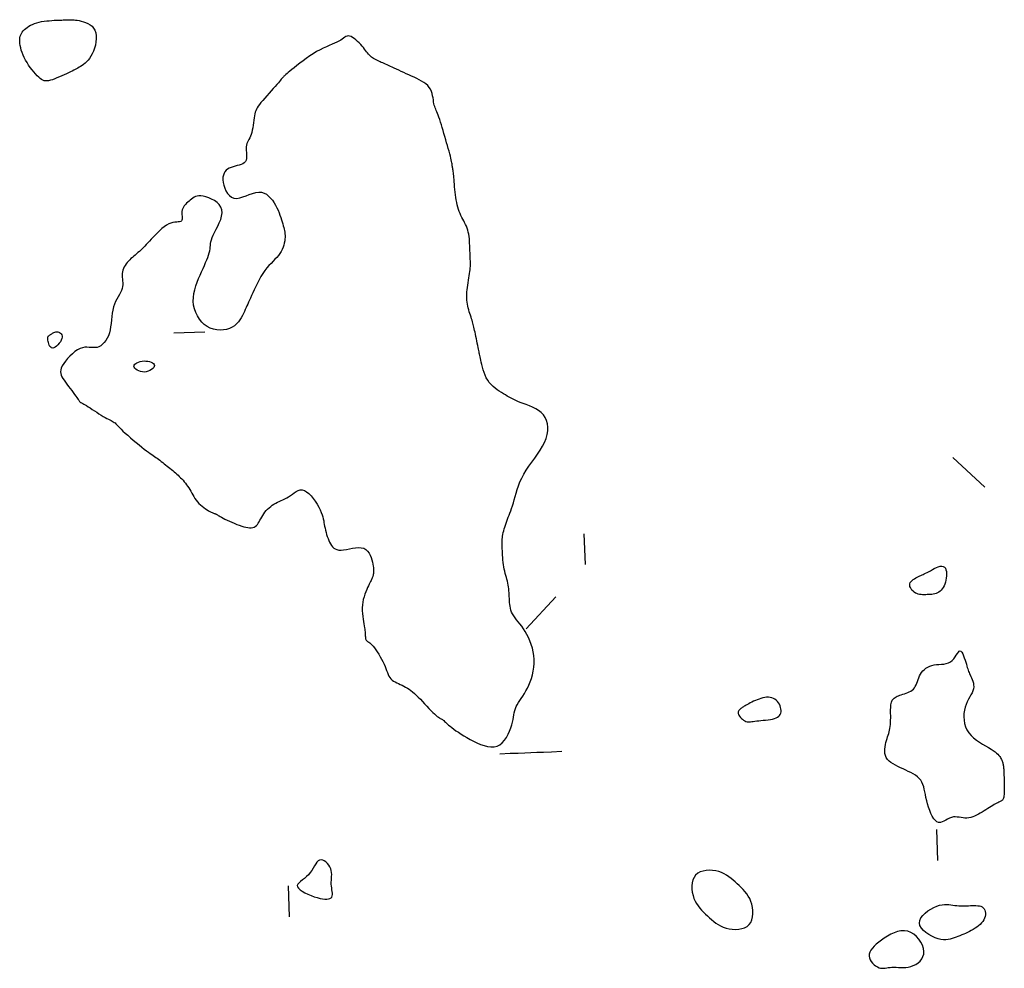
# Model space of a CAD drawing. Header units: millimetres. Extents: x 32690613 to 32693367, y 5343692 to 5344708.
# Tile 858 of 1009: x 32693162 to 32693194, y 5344309 to 5344339. Entities that reach past the tile are written whole.
import ezdxf

# ---------------------------------------------------------------- set-up
doc = ezdxf.new("R2010")
doc.units = ezdxf.units.MM
doc.header["$LTSCALE"] = 20
doc.layers.add('02-DGM_HL_492.00', color=82, linetype='Continuous')

msp = doc.modelspace()

# ---------------------------------------------------------------- linework, layer by layer
at = {"layer": '02-DGM_HL_492.00', "elevation": 492, "flags": 128}
for points in [[(32693163.06, 5344339.265), (32693163.119, 5344339.267), (32693163.171, 5344339.269), (32693163.217, 5344339.271), (32693163.258, 5344339.273), (32693163.295, 5344339.274), (32693163.329, 5344339.275), (32693163.362, 5344339.277), (32693163.393, 5344339.278), (32693163.425, 5344339.279), (32693163.457, 5344339.28), (32693163.491, 5344339.279), (32693163.529, 5344339.278), (32693163.57, 5344339.275), (32693163.616, 5344339.269), (32693163.669, 5344339.261), (32693163.728, 5344339.249), (32693163.794, 5344339.234), (32693163.866, 5344339.214), (32693163.94, 5344339.189), (32693164.013, 5344339.156), (32693164.082, 5344339.116), (32693164.146, 5344339.066), (32693164.199, 5344339.007), (32693164.241, 5344338.936), (32693164.267, 5344338.853), (32693164.281, 5344338.761), (32693164.282, 5344338.663), (32693164.272, 5344338.561), (32693164.253, 5344338.458), (32693164.226, 5344338.357), (32693164.192, 5344338.261), (32693164.154, 5344338.173), (32693164.111, 5344338.096), (32693164.066, 5344338.028), (32693164.019, 5344337.969), (32693163.971, 5344337.918), (32693163.922, 5344337.873), (32693163.872, 5344337.834), (32693163.824, 5344337.8), (32693163.777, 5344337.77), (32693163.732, 5344337.743), (32693163.689, 5344337.718), (32693163.645, 5344337.694), (32693163.6, 5344337.67), (32693163.553, 5344337.646), (32693163.502, 5344337.621), (32693163.446, 5344337.595), (32693163.385, 5344337.566), (32693163.317, 5344337.533), (32693163.245, 5344337.499), (32693163.169, 5344337.464), (32693163.091, 5344337.43), (32693163.014, 5344337.397), (32693162.939, 5344337.367), (32693162.868, 5344337.341), (32693162.802, 5344337.321), (32693162.744, 5344337.307), (32693162.692, 5344337.3), (32693162.644, 5344337.3), (32693162.6, 5344337.308), (32693162.557, 5344337.323), (32693162.514, 5344337.347), (32693162.47, 5344337.379), (32693162.423, 5344337.419), (32693162.373, 5344337.468), (32693162.319, 5344337.526), (32693162.263, 5344337.59), (32693162.207, 5344337.659), (32693162.151, 5344337.733), (32693162.097, 5344337.811), (32693162.046, 5344337.891), (32693161.999, 5344337.972), (32693161.956, 5344338.054), (32693161.919, 5344338.135), (32693161.888, 5344338.215), (32693161.861, 5344338.294), (32693161.84, 5344338.37), (32693161.824, 5344338.443), (32693161.813, 5344338.512), (32693161.808, 5344338.577), (32693161.808, 5344338.637), (32693161.814, 5344338.692), (32693161.825, 5344338.744), (32693161.842, 5344338.792), (32693161.863, 5344338.836), (32693161.89, 5344338.879), (32693161.923, 5344338.919), (32693161.96, 5344338.958), (32693162.003, 5344338.995), (32693162.051, 5344339.031), (32693162.104, 5344339.066), (32693162.161, 5344339.098), (32693162.224, 5344339.127), (32693162.291, 5344339.154), (32693162.362, 5344339.178), (32693162.437, 5344339.199), (32693162.516, 5344339.216), (32693162.598, 5344339.229), (32693162.681, 5344339.24), (32693162.764, 5344339.248), (32693162.844, 5344339.254), (32693162.922, 5344339.259), (32693162.994, 5344339.262)], [(32693163.624, 5344327.116), (32693163.655, 5344327.072), (32693163.681, 5344327.034), (32693163.7, 5344327.003), (32693163.716, 5344326.978), (32693163.729, 5344326.957), (32693163.739, 5344326.941), (32693163.749, 5344326.928), (32693163.759, 5344326.918), (32693163.771, 5344326.91), (32693163.785, 5344326.902), (32693163.802, 5344326.894), (32693163.824, 5344326.884), (32693163.85, 5344326.871), (32693163.883, 5344326.854), (32693163.922, 5344326.833), (32693163.969, 5344326.805), (32693164.025, 5344326.77), (32693164.087, 5344326.73), (32693164.154, 5344326.685), (32693164.225, 5344326.638), (32693164.297, 5344326.59), (32693164.369, 5344326.543), (32693164.439, 5344326.499), (32693164.506, 5344326.458), (32693164.567, 5344326.423), (32693164.623, 5344326.393), (32693164.674, 5344326.366), (32693164.721, 5344326.343), (32693164.763, 5344326.322), (32693164.8, 5344326.303), (32693164.834, 5344326.284), (32693164.863, 5344326.264), (32693164.89, 5344326.244), (32693164.915, 5344326.221), (32693164.94, 5344326.195), (32693164.968, 5344326.165), (32693165.001, 5344326.13), (32693165.04, 5344326.088), (32693165.088, 5344326.04), (32693165.147, 5344325.983), (32693165.218, 5344325.918), (32693165.299, 5344325.846), (32693165.387, 5344325.769), (32693165.479, 5344325.69), (32693165.573, 5344325.612), (32693165.665, 5344325.536), (32693165.753, 5344325.464), (32693165.834, 5344325.4), (32693165.906, 5344325.345), (32693165.969, 5344325.298), (32693166.026, 5344325.258), (32693166.076, 5344325.223), (32693166.122, 5344325.191), (32693166.166, 5344325.162), (32693166.208, 5344325.133), (32693166.25, 5344325.103), (32693166.294, 5344325.072), (32693166.339, 5344325.038), (32693166.385, 5344325.003), (32693166.431, 5344324.967), (32693166.478, 5344324.929), (32693166.526, 5344324.892), (32693166.572, 5344324.854), (32693166.619, 5344324.816), (32693166.665, 5344324.779), (32693166.71, 5344324.743), (32693166.754, 5344324.706), (32693166.798, 5344324.67), (32693166.841, 5344324.633), (32693166.883, 5344324.595), (32693166.925, 5344324.557), (32693166.967, 5344324.517), (32693167.008, 5344324.476), (32693167.048, 5344324.434), (32693167.087, 5344324.391), (32693167.126, 5344324.345), (32693167.164, 5344324.298), (32693167.201, 5344324.25), (32693167.236, 5344324.199), (32693167.27, 5344324.147), (32693167.303, 5344324.092), (32693167.335, 5344324.037), (32693167.367, 5344323.98), (32693167.4, 5344323.923), (32693167.434, 5344323.865), (32693167.471, 5344323.809), (32693167.511, 5344323.753), (32693167.555, 5344323.699), (32693167.602, 5344323.647), (32693167.654, 5344323.598), (32693167.707, 5344323.552), (32693167.761, 5344323.509), (32693167.814, 5344323.47), (32693167.864, 5344323.436), (32693167.912, 5344323.406), (32693167.955, 5344323.381), (32693167.992, 5344323.362), (32693168.024, 5344323.348), (32693168.051, 5344323.337), (32693168.074, 5344323.329), (32693168.095, 5344323.322), (32693168.113, 5344323.317), (32693168.129, 5344323.312), (32693168.145, 5344323.305), (32693168.162, 5344323.297), (32693168.179, 5344323.287), (32693168.199, 5344323.274), (32693168.223, 5344323.259), (32693168.252, 5344323.241), (32693168.287, 5344323.22), (32693168.329, 5344323.196), (32693168.38, 5344323.169), (32693168.441, 5344323.138), (32693168.509, 5344323.105), (32693168.584, 5344323.07), (32693168.663, 5344323.035), (32693168.744, 5344323.001), (32693168.826, 5344322.968), (32693168.906, 5344322.938), (32693168.983, 5344322.912), (32693169.055, 5344322.891), (32693169.122, 5344322.874), (32693169.184, 5344322.864), (32693169.241, 5344322.859), (32693169.293, 5344322.86), (32693169.341, 5344322.867), (32693169.384, 5344322.881), (32693169.423, 5344322.903), (32693169.457, 5344322.931), (32693169.489, 5344322.966), (32693169.518, 5344323.006), (32693169.545, 5344323.051), (32693169.572, 5344323.099), (32693169.6, 5344323.15), (32693169.63, 5344323.202), (32693169.662, 5344323.256), (32693169.697, 5344323.308), (32693169.736, 5344323.361), (32693169.778, 5344323.411), (32693169.822, 5344323.46), (32693169.87, 5344323.506), (32693169.92, 5344323.549), (32693169.972, 5344323.589), (32693170.026, 5344323.625), (32693170.082, 5344323.656), (32693170.139, 5344323.684), (32693170.198, 5344323.71), (32693170.257, 5344323.736), (32693170.318, 5344323.762), (32693170.378, 5344323.791), (32693170.439, 5344323.823), (32693170.501, 5344323.86), (32693170.561, 5344323.903), (32693170.622, 5344323.948), (32693170.684, 5344323.991), (32693170.746, 5344324.03), (32693170.809, 5344324.061), (32693170.874, 5344324.079), (32693170.941, 5344324.081), (32693171.01, 5344324.064), (32693171.081, 5344324.024), (32693171.152, 5344323.965), (32693171.224, 5344323.891), (32693171.293, 5344323.806), (32693171.358, 5344323.713), (32693171.419, 5344323.618), (32693171.472, 5344323.523), (32693171.518, 5344323.433), (32693171.554, 5344323.351), (32693171.582, 5344323.277), (32693171.604, 5344323.209), (32693171.62, 5344323.145), (32693171.633, 5344323.084), (32693171.643, 5344323.025), (32693171.653, 5344322.966), (32693171.664, 5344322.905), (32693171.677, 5344322.841), (32693171.692, 5344322.776), (32693171.71, 5344322.709), (32693171.729, 5344322.642), (32693171.751, 5344322.575), (32693171.774, 5344322.51), (32693171.799, 5344322.448), (32693171.826, 5344322.389), (32693171.854, 5344322.334), (32693171.885, 5344322.284), (32693171.919, 5344322.239), (32693171.959, 5344322.202), (32693172.005, 5344322.172), (32693172.059, 5344322.151), (32693172.122, 5344322.138), (32693172.194, 5344322.136), (32693172.277, 5344322.144), (32693172.369, 5344322.159), (32693172.466, 5344322.178), (32693172.565, 5344322.196), (32693172.664, 5344322.21), (32693172.76, 5344322.217), (32693172.849, 5344322.212), (32693172.929, 5344322.193), (32693172.997, 5344322.156), (32693173.054, 5344322.103), (32693173.101, 5344322.04), (32693173.138, 5344321.968), (32693173.168, 5344321.892), (32693173.192, 5344321.816), (32693173.21, 5344321.743), (32693173.223, 5344321.676), (32693173.233, 5344321.619), (32693173.239, 5344321.571), (32693173.244, 5344321.531), (32693173.246, 5344321.497), (32693173.246, 5344321.469), (32693173.246, 5344321.445), (32693173.244, 5344321.425), (32693173.242, 5344321.406), (32693173.24, 5344321.388), (32693173.238, 5344321.37), (32693173.236, 5344321.353), (32693173.233, 5344321.335), (32693173.229, 5344321.317), (32693173.225, 5344321.298), (32693173.219, 5344321.279), (32693173.211, 5344321.259), (32693173.202, 5344321.237), (32693173.192, 5344321.212), (32693173.179, 5344321.186), (32693173.164, 5344321.155), (32693173.147, 5344321.12), (32693173.127, 5344321.08), (32693173.105, 5344321.035), (32693173.08, 5344320.982), (32693173.052, 5344320.923), (32693173.023, 5344320.857), (32693172.993, 5344320.785), (32693172.964, 5344320.708), (32693172.937, 5344320.627), (32693172.914, 5344320.541), (32693172.896, 5344320.453), (32693172.883, 5344320.362), (32693172.878, 5344320.269), (32693172.879, 5344320.176), (32693172.884, 5344320.084), (32693172.894, 5344319.994), (32693172.905, 5344319.908), (32693172.918, 5344319.827), (32693172.931, 5344319.752), (32693172.943, 5344319.686), (32693172.953, 5344319.628), (32693172.96, 5344319.579), (32693172.966, 5344319.536), (32693172.97, 5344319.499), (32693172.973, 5344319.467), (32693172.975, 5344319.438), (32693172.976, 5344319.412), (32693172.977, 5344319.387), (32693172.978, 5344319.362), (32693172.98, 5344319.337), (32693172.982, 5344319.313), (32693172.985, 5344319.29), (32693172.99, 5344319.268), (32693172.997, 5344319.248), (32693173.006, 5344319.23), (32693173.017, 5344319.213), (32693173.032, 5344319.199), (32693173.05, 5344319.186), (32693173.071, 5344319.172), (32693173.095, 5344319.155), (32693173.123, 5344319.134), (32693173.155, 5344319.107), (32693173.19, 5344319.073), (32693173.229, 5344319.03), (32693173.272, 5344318.976), (32693173.318, 5344318.914), (32693173.365, 5344318.844), (32693173.413, 5344318.769), (32693173.46, 5344318.69), (32693173.505, 5344318.61), (32693173.546, 5344318.53), (32693173.583, 5344318.451), (32693173.615, 5344318.377), (32693173.642, 5344318.305), (32693173.667, 5344318.239), (32693173.691, 5344318.176), (32693173.715, 5344318.118), (32693173.741, 5344318.065), (32693173.77, 5344318.017), (32693173.804, 5344317.974), (32693173.845, 5344317.936), (32693173.891, 5344317.903), (32693173.941, 5344317.873), (32693173.995, 5344317.846), (32693174.051, 5344317.82), (32693174.109, 5344317.794), (32693174.168, 5344317.768), (32693174.226, 5344317.74), (32693174.282, 5344317.709), (32693174.338, 5344317.676), (32693174.394, 5344317.639), (32693174.45, 5344317.598), (32693174.507, 5344317.552), (32693174.566, 5344317.501), (32693174.626, 5344317.445), (32693174.69, 5344317.383), (32693174.757, 5344317.315), (32693174.825, 5344317.242), (32693174.895, 5344317.168), (32693174.964, 5344317.094), (32693175.031, 5344317.021), (32693175.096, 5344316.953), (32693175.157, 5344316.892), (32693175.212, 5344316.839), (32693175.26, 5344316.796), (32693175.303, 5344316.762), (32693175.341, 5344316.736), (32693175.373, 5344316.715), (32693175.403, 5344316.698), (32693175.429, 5344316.684), (32693175.452, 5344316.671), (32693175.474, 5344316.657), (32693175.496, 5344316.641), (32693175.517, 5344316.623), (32693175.54, 5344316.601), (32693175.565, 5344316.576), (32693175.594, 5344316.548), (32693175.628, 5344316.517), (32693175.669, 5344316.481), (32693175.716, 5344316.442), (32693175.772, 5344316.398), (32693175.836, 5344316.35), (32693175.908, 5344316.299), (32693175.987, 5344316.246), (32693176.072, 5344316.19), (32693176.165, 5344316.133), (32693176.263, 5344316.075), (32693176.367, 5344316.017), (32693176.476, 5344315.959), (32693176.588, 5344315.904), (32693176.702, 5344315.855), (32693176.816, 5344315.815), (32693176.928, 5344315.787), (32693177.037, 5344315.773), (32693177.14, 5344315.777), (32693177.237, 5344315.8), (32693177.325, 5344315.846), (32693177.405, 5344315.911), (32693177.476, 5344315.992), (32693177.539, 5344316.083), (32693177.593, 5344316.182), (32693177.64, 5344316.285), (32693177.679, 5344316.388), (32693177.711, 5344316.486), (32693177.735, 5344316.577), (32693177.753, 5344316.661), (32693177.768, 5344316.739), (32693177.781, 5344316.812), (32693177.795, 5344316.881), (32693177.81, 5344316.947), (32693177.829, 5344317.012), (32693177.854, 5344317.076), (32693177.887, 5344317.139), (32693177.926, 5344317.205), (32693177.97, 5344317.272), (32693178.018, 5344317.343), (32693178.068, 5344317.417), (32693178.119, 5344317.496), (32693178.171, 5344317.582), (32693178.22, 5344317.674), (32693178.267, 5344317.773), (32693178.31, 5344317.879), (32693178.348, 5344317.991), (32693178.38, 5344318.107), (32693178.406, 5344318.227), (32693178.424, 5344318.35), (32693178.434, 5344318.474), (32693178.434, 5344318.599), (32693178.424, 5344318.724), (32693178.405, 5344318.847), (32693178.377, 5344318.968), (32693178.342, 5344319.086), (32693178.301, 5344319.199), (32693178.254, 5344319.308), (32693178.203, 5344319.41), (32693178.149, 5344319.506), (32693178.092, 5344319.593), (32693178.034, 5344319.674), (32693177.977, 5344319.749), (32693177.921, 5344319.82), (32693177.868, 5344319.886), (32693177.818, 5344319.95), (32693177.775, 5344320.012), (32693177.737, 5344320.073), (32693177.707, 5344320.135), (32693177.684, 5344320.196), (32693177.667, 5344320.258), (32693177.655, 5344320.32), (32693177.646, 5344320.382), (32693177.641, 5344320.445), (32693177.637, 5344320.507), (32693177.634, 5344320.57), (32693177.632, 5344320.632), (32693177.629, 5344320.694), (32693177.626, 5344320.757), (32693177.621, 5344320.819), (32693177.615, 5344320.882), (32693177.608, 5344320.944), (32693177.599, 5344321.006), (32693177.587, 5344321.068), (32693177.573, 5344321.13), (32693177.557, 5344321.192), (32693177.54, 5344321.255), (32693177.522, 5344321.319), (32693177.504, 5344321.384), (32693177.486, 5344321.451), (32693177.47, 5344321.52), (32693177.456, 5344321.591), (32693177.443, 5344321.665), (32693177.434, 5344321.74), (32693177.426, 5344321.816), (32693177.419, 5344321.892), (32693177.415, 5344321.967), (32693177.411, 5344322.039), (32693177.408, 5344322.108), (32693177.405, 5344322.173), (32693177.403, 5344322.233), (32693177.401, 5344322.289), (32693177.4, 5344322.341), (32693177.4, 5344322.392), (32693177.401, 5344322.441), (32693177.404, 5344322.49), (32693177.409, 5344322.539), (32693177.416, 5344322.59), (32693177.426, 5344322.644), (32693177.438, 5344322.7), (32693177.452, 5344322.758), (32693177.468, 5344322.818), (32693177.486, 5344322.88), (32693177.506, 5344322.942), (32693177.528, 5344323.005), (32693177.551, 5344323.068), (32693177.575, 5344323.132), (32693177.6, 5344323.197), (32693177.626, 5344323.263), (32693177.653, 5344323.333), (32693177.681, 5344323.406), (32693177.708, 5344323.485), (32693177.736, 5344323.569), (32693177.764, 5344323.66), (32693177.792, 5344323.759), (32693177.82, 5344323.865), (32693177.852, 5344323.976), (32693177.888, 5344324.093), (32693177.929, 5344324.213), (32693177.978, 5344324.337), (32693178.035, 5344324.463), (32693178.103, 5344324.591), (32693178.181, 5344324.719), (32693178.268, 5344324.848), (32693178.36, 5344324.976), (32693178.453, 5344325.105), (32693178.544, 5344325.234), (32693178.63, 5344325.362), (32693178.707, 5344325.49), (32693178.772, 5344325.618), (32693178.821, 5344325.745), (32693178.856, 5344325.87), (32693178.874, 5344325.991), (32693178.877, 5344326.108), (32693178.865, 5344326.22), (32693178.838, 5344326.324), (32693178.795, 5344326.42), (32693178.737, 5344326.506), (32693178.664, 5344326.582), (32693178.579, 5344326.647), (32693178.485, 5344326.705), (32693178.385, 5344326.755), (32693178.282, 5344326.799), (32693178.18, 5344326.839), (32693178.08, 5344326.876), (32693177.987, 5344326.91), (32693177.903, 5344326.944), (32693177.826, 5344326.978), (32693177.756, 5344327.011), (32693177.69, 5344327.045), (32693177.627, 5344327.079), (32693177.566, 5344327.114), (32693177.505, 5344327.151), (32693177.443, 5344327.189), (32693177.377, 5344327.23), (32693177.31, 5344327.273), (32693177.242, 5344327.319), (32693177.174, 5344327.369), (32693177.108, 5344327.424), (32693177.046, 5344327.484), (32693176.987, 5344327.551), (32693176.935, 5344327.624), (32693176.889, 5344327.704), (32693176.849, 5344327.789), (32693176.815, 5344327.877), (32693176.786, 5344327.965), (32693176.761, 5344328.052), (32693176.741, 5344328.134), (32693176.724, 5344328.21), (32693176.71, 5344328.277), (32693176.698, 5344328.334), (32693176.688, 5344328.383), (32693176.679, 5344328.425), (32693176.671, 5344328.464), (32693176.663, 5344328.501), (32693176.655, 5344328.54), (32693176.647, 5344328.583), (32693176.636, 5344328.632), (32693176.624, 5344328.689), (32693176.611, 5344328.754), (32693176.597, 5344328.823), (32693176.582, 5344328.895), (32693176.567, 5344328.968), (32693176.552, 5344329.041), (32693176.537, 5344329.111), (32693176.524, 5344329.176), (32693176.512, 5344329.235), (32693176.5, 5344329.288), (32693176.49, 5344329.337), (32693176.479, 5344329.384), (32693176.468, 5344329.429), (32693176.456, 5344329.473), (32693176.444, 5344329.518), (32693176.429, 5344329.565), (32693176.413, 5344329.615), (32693176.395, 5344329.668), (32693176.377, 5344329.724), (32693176.358, 5344329.781), (32693176.34, 5344329.84), (32693176.322, 5344329.901), (32693176.306, 5344329.962), (32693176.292, 5344330.024), (32693176.281, 5344330.087), (32693176.272, 5344330.149), (32693176.265, 5344330.212), (32693176.261, 5344330.277), (32693176.26, 5344330.343), (32693176.261, 5344330.41), (32693176.265, 5344330.48), (32693176.271, 5344330.552), (32693176.28, 5344330.626), (32693176.291, 5344330.702), (32693176.303, 5344330.779), (32693176.315, 5344330.856), (32693176.328, 5344330.931), (32693176.34, 5344331.004), (32693176.351, 5344331.074), (32693176.36, 5344331.139), (32693176.367, 5344331.199), (32693176.371, 5344331.255), (32693176.374, 5344331.307), (32693176.376, 5344331.355), (32693176.376, 5344331.401), (32693176.375, 5344331.445), (32693176.374, 5344331.487), (32693176.372, 5344331.529), (32693176.371, 5344331.57), (32693176.369, 5344331.613), (32693176.367, 5344331.656), (32693176.365, 5344331.702), (32693176.364, 5344331.75), (32693176.362, 5344331.802), (32693176.359, 5344331.857), (32693176.357, 5344331.917), (32693176.354, 5344331.982), (32693176.351, 5344332.051), (32693176.347, 5344332.123), (32693176.341, 5344332.196), (32693176.332, 5344332.27), (32693176.322, 5344332.343), (32693176.308, 5344332.414), (32693176.291, 5344332.482), (32693176.269, 5344332.546), (32693176.245, 5344332.606), (32693176.218, 5344332.664), (32693176.189, 5344332.721), (32693176.159, 5344332.777), (32693176.129, 5344332.834), (32693176.098, 5344332.891), (32693176.069, 5344332.951), (32693176.042, 5344333.014), (32693176.016, 5344333.08), (32693175.992, 5344333.15), (32693175.97, 5344333.222), (32693175.95, 5344333.296), (32693175.932, 5344333.374), (32693175.916, 5344333.454), (32693175.902, 5344333.537), (32693175.89, 5344333.622), (32693175.881, 5344333.708), (32693175.872, 5344333.794), (32693175.866, 5344333.878), (32693175.86, 5344333.96), (32693175.854, 5344334.038), (32693175.849, 5344334.111), (32693175.843, 5344334.177), (32693175.838, 5344334.235), (32693175.832, 5344334.287), (32693175.825, 5344334.332), (32693175.819, 5344334.373), (32693175.813, 5344334.409), (32693175.807, 5344334.442), (32693175.802, 5344334.472), (32693175.797, 5344334.5), (32693175.794, 5344334.528), (32693175.79, 5344334.556), (32693175.786, 5344334.586), (32693175.781, 5344334.619), (32693175.775, 5344334.657), (32693175.767, 5344334.7), (32693175.757, 5344334.749), (32693175.744, 5344334.807), (32693175.727, 5344334.873), (32693175.708, 5344334.948), (32693175.685, 5344335.029), (32693175.661, 5344335.116), (32693175.635, 5344335.208), (32693175.607, 5344335.303), (32693175.579, 5344335.401), (32693175.55, 5344335.5), (32693175.521, 5344335.598), (32693175.492, 5344335.696), (32693175.464, 5344335.791), (32693175.436, 5344335.883), (32693175.409, 5344335.97), (32693175.383, 5344336.051), (32693175.358, 5344336.126), (32693175.334, 5344336.192), (32693175.311, 5344336.249), (32693175.29, 5344336.299), (32693175.271, 5344336.344), (32693175.253, 5344336.386), (32693175.236, 5344336.427), (32693175.221, 5344336.469), (32693175.208, 5344336.514), (32693175.197, 5344336.564), (32693175.187, 5344336.622), (32693175.178, 5344336.685), (32693175.167, 5344336.752), (32693175.154, 5344336.821), (32693175.136, 5344336.892), (32693175.113, 5344336.961), (32693175.082, 5344337.029), (32693175.043, 5344337.092), (32693174.994, 5344337.15), (32693174.936, 5344337.203), (32693174.871, 5344337.253), (32693174.799, 5344337.298), (32693174.722, 5344337.341), (32693174.641, 5344337.381), (32693174.557, 5344337.421), (32693174.473, 5344337.459), (32693174.388, 5344337.497), (32693174.304, 5344337.535), (32693174.221, 5344337.573), (32693174.14, 5344337.609), (32693174.062, 5344337.645), (32693173.987, 5344337.679), (32693173.916, 5344337.711), (32693173.85, 5344337.74), (32693173.789, 5344337.768), (32693173.732, 5344337.794), (32693173.68, 5344337.817), (32693173.631, 5344337.84), (32693173.584, 5344337.861), (32693173.54, 5344337.881), (32693173.496, 5344337.9), (32693173.454, 5344337.92), (32693173.411, 5344337.939), (32693173.369, 5344337.958), (32693173.328, 5344337.979), (32693173.287, 5344338), (32693173.248, 5344338.023), (32693173.21, 5344338.047), (32693173.175, 5344338.073), (32693173.141, 5344338.102), (32693173.11, 5344338.133), (32693173.08, 5344338.167), (32693173.05, 5344338.204), (32693173.021, 5344338.243), (32693172.99, 5344338.285), (32693172.956, 5344338.329), (32693172.919, 5344338.376), (32693172.878, 5344338.425), (32693172.832, 5344338.477), (32693172.782, 5344338.528), (32693172.729, 5344338.579), (32693172.675, 5344338.627), (32693172.621, 5344338.669), (32693172.568, 5344338.705), (32693172.517, 5344338.732), (32693172.471, 5344338.749), (32693172.429, 5344338.753), (32693172.39, 5344338.748), (32693172.353, 5344338.733), (32693172.316, 5344338.711), (32693172.276, 5344338.684), (32693172.233, 5344338.652), (32693172.184, 5344338.619), (32693172.127, 5344338.585), (32693172.061, 5344338.552), (32693171.987, 5344338.518), (32693171.904, 5344338.484), (32693171.815, 5344338.447), (32693171.72, 5344338.406), (32693171.62, 5344338.36), (32693171.515, 5344338.308), (32693171.406, 5344338.248), (32693171.295, 5344338.181), (32693171.183, 5344338.107), (32693171.072, 5344338.029), (32693170.965, 5344337.949), (32693170.862, 5344337.871), (32693170.766, 5344337.796), (32693170.68, 5344337.726), (32693170.604, 5344337.665), (32693170.541, 5344337.614), (32693170.49, 5344337.572), (32693170.448, 5344337.538), (32693170.415, 5344337.51), (32693170.388, 5344337.487), (32693170.367, 5344337.468), (32693170.349, 5344337.45), (32693170.334, 5344337.434), (32693170.319, 5344337.418), (32693170.303, 5344337.399), (32693170.285, 5344337.378), (32693170.264, 5344337.353), (32693170.239, 5344337.322), (32693170.208, 5344337.285), (32693170.169, 5344337.241), (32693170.123, 5344337.188), (32693170.067, 5344337.125), (32693170.004, 5344337.055), (32693169.936, 5344336.98), (32693169.866, 5344336.901), (32693169.795, 5344336.822), (32693169.727, 5344336.744), (32693169.663, 5344336.67), (32693169.607, 5344336.602), (32693169.559, 5344336.541), (32693169.52, 5344336.486), (32693169.488, 5344336.436), (32693169.462, 5344336.387), (32693169.441, 5344336.338), (32693169.424, 5344336.288), (32693169.411, 5344336.233), (32693169.399, 5344336.172), (32693169.388, 5344336.103), (32693169.377, 5344336.029), (32693169.366, 5344335.95), (32693169.354, 5344335.87), (32693169.341, 5344335.789), (32693169.326, 5344335.711), (32693169.31, 5344335.637), (32693169.29, 5344335.57), (32693169.268, 5344335.511), (32693169.244, 5344335.458), (32693169.219, 5344335.41), (32693169.195, 5344335.365), (32693169.173, 5344335.321), (32693169.154, 5344335.275), (32693169.14, 5344335.227), (32693169.132, 5344335.175), (32693169.13, 5344335.116), (32693169.133, 5344335.053), (32693169.138, 5344334.987), (32693169.143, 5344334.92), (32693169.144, 5344334.856), (32693169.14, 5344334.795), (32693169.128, 5344334.739), (32693169.104, 5344334.692), (32693169.068, 5344334.654), (32693169.021, 5344334.623), (32693168.966, 5344334.599), (32693168.904, 5344334.58), (32693168.838, 5344334.562), (32693168.77, 5344334.546), (32693168.703, 5344334.528), (32693168.639, 5344334.507), (32693168.58, 5344334.481), (32693168.527, 5344334.449), (32693168.481, 5344334.412), (32693168.443, 5344334.367), (32693168.412, 5344334.315), (32693168.391, 5344334.255), (32693168.379, 5344334.186), (32693168.377, 5344334.107), (32693168.385, 5344334.02), (32693168.405, 5344333.927), (32693168.434, 5344333.833), (32693168.474, 5344333.743), (32693168.524, 5344333.661), (32693168.584, 5344333.592), (32693168.654, 5344333.54), (32693168.734, 5344333.51), (32693168.822, 5344333.504), (32693168.918, 5344333.52), (32693169.019, 5344333.549), (32693169.123, 5344333.587), (32693169.229, 5344333.628), (32693169.333, 5344333.666), (32693169.435, 5344333.694), (32693169.532, 5344333.708), (32693169.622, 5344333.701), (32693169.706, 5344333.676), (32693169.783, 5344333.635), (32693169.853, 5344333.581), (32693169.918, 5344333.516), (32693169.976, 5344333.444), (32693170.029, 5344333.365), (32693170.077, 5344333.284), (32693170.119, 5344333.203), (32693170.157, 5344333.121), (32693170.19, 5344333.041), (32693170.22, 5344332.963), (32693170.246, 5344332.887), (32693170.269, 5344332.815), (32693170.29, 5344332.746), (32693170.309, 5344332.682), (32693170.326, 5344332.622), (32693170.342, 5344332.567), (32693170.355, 5344332.514), (32693170.366, 5344332.463), (32693170.375, 5344332.412), (32693170.381, 5344332.361), (32693170.384, 5344332.307), (32693170.384, 5344332.251), (32693170.38, 5344332.191), (32693170.373, 5344332.127), (32693170.361, 5344332.06), (32693170.344, 5344331.992), (32693170.321, 5344331.924), (32693170.293, 5344331.855), (32693170.259, 5344331.787), (32693170.218, 5344331.722), (32693170.171, 5344331.659), (32693170.117, 5344331.597), (32693170.058, 5344331.535), (32693169.996, 5344331.471), (32693169.931, 5344331.404), (32693169.864, 5344331.333), (32693169.797, 5344331.255), (32693169.731, 5344331.169), (32693169.667, 5344331.075), (32693169.605, 5344330.974), (32693169.546, 5344330.868), (32693169.489, 5344330.761), (32693169.436, 5344330.654), (32693169.387, 5344330.551), (32693169.342, 5344330.453), (32693169.301, 5344330.363), (32693169.265, 5344330.283), (32693169.233, 5344330.212), (32693169.204, 5344330.147), (32693169.177, 5344330.087), (32693169.151, 5344330.03), (32693169.125, 5344329.973), (32693169.099, 5344329.915), (32693169.071, 5344329.853), (32693169.041, 5344329.787), (32693169.007, 5344329.718), (32693168.969, 5344329.647), (32693168.925, 5344329.577), (32693168.875, 5344329.509), (32693168.817, 5344329.445), (32693168.751, 5344329.387), (32693168.674, 5344329.338), (32693168.587, 5344329.298), (32693168.492, 5344329.269), (32693168.391, 5344329.251), (32693168.285, 5344329.246), (32693168.178, 5344329.254), (32693168.071, 5344329.275), (32693167.966, 5344329.311), (32693167.867, 5344329.362), (32693167.775, 5344329.428), (32693167.691, 5344329.508), (32693167.616, 5344329.601), (32693167.551, 5344329.704), (32693167.498, 5344329.815), (32693167.458, 5344329.932), (32693167.431, 5344330.054), (32693167.418, 5344330.178), (32693167.421, 5344330.303), (32693167.437, 5344330.428), (32693167.464, 5344330.552), (32693167.5, 5344330.675), (32693167.542, 5344330.795), (32693167.589, 5344330.912), (32693167.638, 5344331.025), (32693167.687, 5344331.134), (32693167.733, 5344331.237), (32693167.777, 5344331.335), (32693167.818, 5344331.428), (32693167.854, 5344331.516), (32693167.886, 5344331.598), (32693167.914, 5344331.674), (32693167.936, 5344331.745), (32693167.952, 5344331.811), (32693167.962, 5344331.872), (32693167.969, 5344331.929), (32693167.974, 5344331.985), (32693167.98, 5344332.042), (32693167.988, 5344332.101), (32693168.003, 5344332.165), (32693168.025, 5344332.236), (32693168.057, 5344332.316), (32693168.101, 5344332.406), (32693168.153, 5344332.504), (32693168.207, 5344332.608), (32693168.259, 5344332.716), (32693168.304, 5344332.825), (32693168.336, 5344332.933), (32693168.352, 5344333.036), (32693168.345, 5344333.133), (32693168.313, 5344333.222), (32693168.259, 5344333.301), (32693168.187, 5344333.371), (32693168.103, 5344333.432), (32693168.012, 5344333.483), (32693167.917, 5344333.524), (32693167.824, 5344333.554), (32693167.738, 5344333.574), (32693167.663, 5344333.584), (32693167.597, 5344333.584), (32693167.54, 5344333.575), (32693167.49, 5344333.56), (32693167.444, 5344333.539), (32693167.402, 5344333.512), (32693167.362, 5344333.483), (32693167.322, 5344333.451), (32693167.281, 5344333.417), (32693167.24, 5344333.382), (32693167.2, 5344333.346), (32693167.162, 5344333.307), (32693167.128, 5344333.267), (32693167.099, 5344333.224), (32693167.076, 5344333.179), (32693167.061, 5344333.131), (32693167.053, 5344333.08), (32693167.052, 5344333.028), (32693167.054, 5344332.976), (32693167.058, 5344332.926), (32693167.061, 5344332.879), (32693167.06, 5344332.837), (32693167.054, 5344332.803), (32693167.039, 5344332.776), (32693167.013, 5344332.759), (32693166.978, 5344332.749), (32693166.935, 5344332.743), (32693166.884, 5344332.739), (32693166.826, 5344332.733), (32693166.763, 5344332.723), (32693166.696, 5344332.705), (32693166.626, 5344332.677), (32693166.553, 5344332.637), (32693166.479, 5344332.586), (32693166.405, 5344332.526), (32693166.332, 5344332.46), (32693166.26, 5344332.391), (32693166.19, 5344332.32), (32693166.123, 5344332.249), (32693166.061, 5344332.182), (32693166.003, 5344332.12), (32693165.95, 5344332.062), (32693165.9, 5344332.009), (32693165.853, 5344331.96), (32693165.808, 5344331.914), (32693165.764, 5344331.87), (32693165.72, 5344331.829), (32693165.676, 5344331.789), (32693165.631, 5344331.75), (32693165.586, 5344331.712), (32693165.54, 5344331.674), (32693165.495, 5344331.636), (32693165.449, 5344331.597), (32693165.405, 5344331.558), (32693165.363, 5344331.517), (32693165.322, 5344331.475), (32693165.283, 5344331.431), (32693165.247, 5344331.385), (32693165.214, 5344331.337), (32693165.185, 5344331.287), (32693165.161, 5344331.235), (32693165.141, 5344331.183), (32693165.128, 5344331.128), (32693165.12, 5344331.072), (32693165.119, 5344331.015), (32693165.123, 5344330.957), (32693165.129, 5344330.898), (32693165.136, 5344330.837), (32693165.141, 5344330.776), (32693165.141, 5344330.714), (32693165.136, 5344330.652), (32693165.123, 5344330.589), (32693165.099, 5344330.525), (32693165.068, 5344330.46), (32693165.031, 5344330.393), (32693164.991, 5344330.323), (32693164.949, 5344330.249), (32693164.908, 5344330.17), (32693164.871, 5344330.085), (32693164.84, 5344329.994), (32693164.816, 5344329.896), (32693164.798, 5344329.792), (32693164.785, 5344329.684), (32693164.773, 5344329.574), (32693164.761, 5344329.465), (32693164.748, 5344329.357), (32693164.73, 5344329.253), (32693164.706, 5344329.155), (32693164.675, 5344329.064), (32693164.636, 5344328.981), (32693164.591, 5344328.907), (32693164.541, 5344328.842), (32693164.487, 5344328.787), (32693164.429, 5344328.743), (32693164.369, 5344328.71), (32693164.307, 5344328.689), (32693164.245, 5344328.679), (32693164.182, 5344328.679), (32693164.117, 5344328.683), (32693164.051, 5344328.689), (32693163.982, 5344328.693), (32693163.911, 5344328.69), (32693163.836, 5344328.677), (32693163.758, 5344328.651), (32693163.677, 5344328.608), (32693163.593, 5344328.551), (32693163.511, 5344328.484), (32693163.431, 5344328.408), (32693163.356, 5344328.327), (32693163.289, 5344328.245), (32693163.231, 5344328.165), (32693163.185, 5344328.089), (32693163.154, 5344328.02), (32693163.135, 5344327.958), (32693163.128, 5344327.9), (32693163.133, 5344327.845), (32693163.148, 5344327.792), (32693163.172, 5344327.738), (32693163.204, 5344327.683), (32693163.242, 5344327.624), (32693163.287, 5344327.561), (32693163.336, 5344327.495), (32693163.388, 5344327.426), (32693163.44, 5344327.358), (32693163.491, 5344327.291), (32693163.54, 5344327.228), (32693163.585, 5344327.169)], [(32693162.821, 5344329.116), (32693162.842, 5344329.129), (32693162.864, 5344329.144), (32693162.889, 5344329.158), (32693162.916, 5344329.17), (32693162.945, 5344329.181), (32693162.975, 5344329.188), (32693163.005, 5344329.192), (32693163.037, 5344329.19), (32693163.068, 5344329.181), (32693163.098, 5344329.167), (32693163.126, 5344329.147), (32693163.149, 5344329.122), (32693163.166, 5344329.091), (32693163.177, 5344329.055), (32693163.179, 5344329.015), (32693163.17, 5344328.97), (32693163.151, 5344328.92), (32693163.123, 5344328.869), (32693163.087, 5344328.819), (32693163.046, 5344328.772), (32693163.002, 5344328.731), (32693162.957, 5344328.697), (32693162.914, 5344328.675), (32693162.874, 5344328.666), (32693162.839, 5344328.672), (32693162.81, 5344328.691), (32693162.785, 5344328.72), (32693162.765, 5344328.757), (32693162.749, 5344328.798), (32693162.736, 5344328.841), (32693162.727, 5344328.882), (32693162.721, 5344328.92), (32693162.717, 5344328.952), (32693162.715, 5344328.977), (32693162.715, 5344328.997), (32693162.717, 5344329.013), (32693162.721, 5344329.026), (32693162.725, 5344329.036), (32693162.73, 5344329.044), (32693162.736, 5344329.05), (32693162.742, 5344329.057), (32693162.749, 5344329.063), (32693162.757, 5344329.07), (32693162.766, 5344329.077), (32693162.777, 5344329.085), (32693162.789, 5344329.094), (32693162.804, 5344329.104)], [(32693165.499, 5344328.079), (32693165.505, 5344328.112), (32693165.525, 5344328.142), (32693165.557, 5344328.17), (32693165.598, 5344328.194), (32693165.648, 5344328.215), (32693165.704, 5344328.231), (32693165.764, 5344328.242), (32693165.826, 5344328.248), (32693165.888, 5344328.247), (32693165.948, 5344328.241), (32693166.005, 5344328.229), (32693166.056, 5344328.212), (32693166.1, 5344328.191), (32693166.134, 5344328.166), (32693166.156, 5344328.137), (32693166.165, 5344328.105), (32693166.159, 5344328.071), (32693166.139, 5344328.036), (32693166.107, 5344328.001), (32693166.066, 5344327.968), (32693166.017, 5344327.939), (32693165.961, 5344327.916), (32693165.901, 5344327.9), (32693165.84, 5344327.892), (32693165.777, 5344327.895), (32693165.717, 5344327.906), (32693165.659, 5344327.925), (32693165.608, 5344327.95), (32693165.564, 5344327.979), (32693165.53, 5344328.012), (32693165.507, 5344328.045)], [(32693191.515, 5344320.778), (32693191.473, 5344320.755), (32693191.429, 5344320.736), (32693191.384, 5344320.723), (32693191.337, 5344320.713), (32693191.288, 5344320.706), (32693191.239, 5344320.702), (32693191.19, 5344320.699), (32693191.14, 5344320.697), (32693191.09, 5344320.695), (32693191.04, 5344320.694), (32693190.991, 5344320.695), (32693190.942, 5344320.698), (32693190.895, 5344320.704), (32693190.848, 5344320.714), (32693190.803, 5344320.728), (32693190.76, 5344320.749), (32693190.718, 5344320.775), (32693190.68, 5344320.807), (32693190.645, 5344320.842), (32693190.616, 5344320.881), (32693190.594, 5344320.922), (32693190.579, 5344320.964), (32693190.573, 5344321.005), (32693190.578, 5344321.046), (32693190.592, 5344321.084), (32693190.617, 5344321.119), (32693190.649, 5344321.153), (32693190.686, 5344321.184), (32693190.728, 5344321.212), (32693190.771, 5344321.238), (32693190.815, 5344321.261), (32693190.857, 5344321.282), (32693190.897, 5344321.3), (32693190.934, 5344321.317), (32693190.971, 5344321.333), (32693191.008, 5344321.35), (32693191.046, 5344321.367), (32693191.088, 5344321.387), (32693191.134, 5344321.41), (32693191.185, 5344321.438), (32693191.242, 5344321.47), (32693191.305, 5344321.505), (32693191.369, 5344321.539), (32693191.435, 5344321.57), (32693191.498, 5344321.596), (32693191.559, 5344321.613), (32693191.613, 5344321.618), (32693191.66, 5344321.61), (32693191.698, 5344321.586), (32693191.726, 5344321.548), (32693191.746, 5344321.498), (32693191.758, 5344321.439), (32693191.764, 5344321.373), (32693191.763, 5344321.304), (32693191.756, 5344321.234), (32693191.744, 5344321.165), (32693191.728, 5344321.1), (32693191.708, 5344321.039), (32693191.684, 5344320.983), (32693191.656, 5344320.931), (32693191.625, 5344320.885), (32693191.591, 5344320.843), (32693191.554, 5344320.808)], [(32693192.404, 5344318.445), (32693192.42, 5344318.387), (32693192.435, 5344318.337), (32693192.449, 5344318.293), (32693192.462, 5344318.253), (32693192.476, 5344318.215), (32693192.49, 5344318.178), (32693192.507, 5344318.14), (32693192.526, 5344318.099), (32693192.547, 5344318.054), (32693192.571, 5344318.005), (32693192.593, 5344317.952), (32693192.614, 5344317.896), (32693192.63, 5344317.838), (32693192.64, 5344317.778), (32693192.642, 5344317.716), (32693192.635, 5344317.653), (32693192.616, 5344317.59), (32693192.588, 5344317.525), (32693192.554, 5344317.458), (32693192.515, 5344317.388), (32693192.474, 5344317.314), (32693192.434, 5344317.235), (32693192.397, 5344317.15), (32693192.366, 5344317.059), (32693192.343, 5344316.96), (32693192.328, 5344316.857), (32693192.324, 5344316.749), (32693192.33, 5344316.64), (32693192.348, 5344316.532), (32693192.379, 5344316.426), (32693192.423, 5344316.324), (32693192.482, 5344316.229), (32693192.555, 5344316.142), (32693192.64, 5344316.063), (32693192.733, 5344315.99), (32693192.832, 5344315.924), (32693192.931, 5344315.863), (32693193.028, 5344315.807), (32693193.12, 5344315.755), (32693193.203, 5344315.707), (32693193.274, 5344315.661), (32693193.333, 5344315.618), (32693193.382, 5344315.577), (32693193.423, 5344315.538), (32693193.456, 5344315.502), (32693193.483, 5344315.467), (32693193.505, 5344315.434), (32693193.523, 5344315.403), (32693193.539, 5344315.373), (32693193.552, 5344315.344), (32693193.564, 5344315.316), (32693193.574, 5344315.289), (32693193.582, 5344315.262), (32693193.588, 5344315.235), (32693193.594, 5344315.208), (32693193.599, 5344315.18), (32693193.603, 5344315.152), (32693193.606, 5344315.122), (32693193.609, 5344315.089), (32693193.611, 5344315.053), (32693193.613, 5344315.012), (32693193.615, 5344314.966), (32693193.617, 5344314.915), (32693193.62, 5344314.856), (32693193.622, 5344314.79), (32693193.625, 5344314.718), (32693193.627, 5344314.643), (32693193.629, 5344314.566), (32693193.631, 5344314.49), (32693193.631, 5344314.417), (32693193.63, 5344314.348), (32693193.628, 5344314.286), (32693193.624, 5344314.233), (32693193.619, 5344314.188), (32693193.612, 5344314.151), (32693193.603, 5344314.12), (32693193.593, 5344314.094), (32693193.582, 5344314.073), (32693193.569, 5344314.056), (32693193.554, 5344314.042), (32693193.538, 5344314.029), (32693193.521, 5344314.018), (32693193.501, 5344314.008), (32693193.478, 5344313.997), (32693193.452, 5344313.985), (32693193.422, 5344313.971), (32693193.388, 5344313.954), (32693193.35, 5344313.934), (32693193.307, 5344313.909), (32693193.259, 5344313.881), (32693193.208, 5344313.85), (32693193.153, 5344313.816), (32693193.096, 5344313.78), (32693193.037, 5344313.744), (32693192.976, 5344313.706), (32693192.915, 5344313.669), (32693192.854, 5344313.633), (32693192.793, 5344313.598), (32693192.732, 5344313.566), (32693192.67, 5344313.538), (32693192.609, 5344313.513), (32693192.547, 5344313.494), (32693192.485, 5344313.481), (32693192.423, 5344313.475), (32693192.36, 5344313.476), (32693192.297, 5344313.482), (32693192.234, 5344313.492), (32693192.171, 5344313.502), (32693192.109, 5344313.509), (32693192.046, 5344313.513), (32693191.984, 5344313.51), (32693191.921, 5344313.497), (32693191.86, 5344313.474), (32693191.799, 5344313.443), (32693191.739, 5344313.41), (32693191.679, 5344313.378), (32693191.621, 5344313.352), (32693191.564, 5344313.336), (32693191.509, 5344313.335), (32693191.454, 5344313.354), (32693191.402, 5344313.394), (32693191.352, 5344313.454), (32693191.304, 5344313.531), (32693191.26, 5344313.621), (32693191.219, 5344313.719), (32693191.182, 5344313.824), (32693191.15, 5344313.93), (32693191.122, 5344314.036), (32693191.1, 5344314.136), (32693191.08, 5344314.232), (32693191.063, 5344314.323), (32693191.045, 5344314.408), (32693191.025, 5344314.488), (32693191, 5344314.563), (32693190.969, 5344314.632), (32693190.929, 5344314.695), (32693190.881, 5344314.753), (32693190.823, 5344314.807), (32693190.757, 5344314.856), (32693190.685, 5344314.901), (32693190.608, 5344314.944), (32693190.527, 5344314.984), (32693190.444, 5344315.024), (32693190.359, 5344315.062), (32693190.275, 5344315.101), (32693190.191, 5344315.14), (32693190.112, 5344315.181), (32693190.037, 5344315.223), (32693189.968, 5344315.269), (32693189.907, 5344315.318), (32693189.856, 5344315.372), (32693189.817, 5344315.43), (32693189.789, 5344315.494), (32693189.773, 5344315.562), (32693189.766, 5344315.633), (32693189.768, 5344315.706), (32693189.776, 5344315.779), (32693189.788, 5344315.851), (32693189.805, 5344315.921), (32693189.823, 5344315.986), (32693189.841, 5344316.047), (32693189.859, 5344316.104), (32693189.877, 5344316.159), (32693189.894, 5344316.212), (32693189.909, 5344316.264), (32693189.923, 5344316.319), (32693189.935, 5344316.375), (32693189.944, 5344316.436), (32693189.951, 5344316.501), (32693189.955, 5344316.57), (32693189.958, 5344316.641), (32693189.959, 5344316.713), (32693189.959, 5344316.785), (32693189.958, 5344316.855), (32693189.958, 5344316.922), (32693189.958, 5344316.985), (32693189.96, 5344317.041), (32693189.962, 5344317.092), (32693189.966, 5344317.139), (32693189.973, 5344317.18), (32693189.981, 5344317.217), (32693189.993, 5344317.251), (32693190.007, 5344317.281), (32693190.025, 5344317.308), (32693190.047, 5344317.333), (32693190.072, 5344317.355), (32693190.102, 5344317.375), (32693190.135, 5344317.394), (32693190.171, 5344317.412), (32693190.211, 5344317.428), (32693190.254, 5344317.444), (32693190.301, 5344317.459), (32693190.351, 5344317.475), (32693190.403, 5344317.491), (32693190.456, 5344317.508), (32693190.509, 5344317.528), (32693190.56, 5344317.551), (32693190.609, 5344317.577), (32693190.653, 5344317.608), (32693190.692, 5344317.644), (32693190.725, 5344317.686), (32693190.753, 5344317.732), (32693190.777, 5344317.783), (32693190.799, 5344317.838), (32693190.82, 5344317.894), (32693190.842, 5344317.952), (32693190.865, 5344318.011), (32693190.892, 5344318.069), (32693190.924, 5344318.125), (32693190.96, 5344318.18), (32693191.001, 5344318.231), (32693191.048, 5344318.278), (32693191.099, 5344318.32), (32693191.157, 5344318.357), (32693191.219, 5344318.387), (32693191.288, 5344318.409), (32693191.361, 5344318.424), (32693191.439, 5344318.433), (32693191.519, 5344318.439), (32693191.6, 5344318.445), (32693191.679, 5344318.454), (32693191.755, 5344318.469), (32693191.827, 5344318.491), (32693191.892, 5344318.525), (32693191.949, 5344318.571), (32693191.998, 5344318.626), (32693192.042, 5344318.685), (32693192.08, 5344318.744), (32693192.114, 5344318.797), (32693192.146, 5344318.841), (32693192.175, 5344318.869), (32693192.203, 5344318.879), (32693192.231, 5344318.865), (32693192.26, 5344318.832), (32693192.287, 5344318.782), (32693192.314, 5344318.721), (32693192.339, 5344318.653), (32693192.363, 5344318.581), (32693192.384, 5344318.51)], [(32693185.33, 5344317.145), (32693185.291, 5344317.124), (32693185.257, 5344317.105), (32693185.227, 5344317.088), (32693185.2, 5344317.072), (32693185.176, 5344317.057), (32693185.154, 5344317.043), (32693185.133, 5344317.027), (32693185.112, 5344317.012), (32693185.092, 5344316.995), (32693185.073, 5344316.976), (32693185.056, 5344316.956), (32693185.042, 5344316.934), (32693185.032, 5344316.911), (32693185.027, 5344316.885), (32693185.028, 5344316.858), (32693185.036, 5344316.828), (32693185.052, 5344316.796), (32693185.074, 5344316.763), (32693185.101, 5344316.73), (32693185.133, 5344316.698), (32693185.169, 5344316.668), (32693185.206, 5344316.641), (32693185.244, 5344316.618), (32693185.281, 5344316.601), (32693185.318, 5344316.59), (32693185.354, 5344316.585), (32693185.391, 5344316.584), (32693185.43, 5344316.586), (32693185.472, 5344316.592), (32693185.518, 5344316.599), (32693185.57, 5344316.607), (32693185.628, 5344316.615), (32693185.694, 5344316.622), (32693185.766, 5344316.629), (32693185.841, 5344316.636), (32693185.918, 5344316.643), (32693185.995, 5344316.652), (32693186.069, 5344316.663), (32693186.138, 5344316.676), (32693186.201, 5344316.693), (32693186.255, 5344316.712), (32693186.301, 5344316.736), (32693186.339, 5344316.763), (32693186.369, 5344316.793), (32693186.391, 5344316.827), (32693186.406, 5344316.865), (32693186.414, 5344316.906), (32693186.416, 5344316.951), (32693186.411, 5344317), (32693186.4, 5344317.05), (32693186.383, 5344317.102), (32693186.36, 5344317.152), (32693186.332, 5344317.201), (32693186.299, 5344317.246), (32693186.261, 5344317.286), (32693186.218, 5344317.319), (32693186.171, 5344317.344), (32693186.12, 5344317.363), (32693186.066, 5344317.374), (32693186.009, 5344317.378), (32693185.95, 5344317.377), (32693185.89, 5344317.371), (32693185.828, 5344317.359), (32693185.767, 5344317.343), (32693185.705, 5344317.323), (32693185.644, 5344317.3), (32693185.585, 5344317.275), (32693185.527, 5344317.248), (32693185.472, 5344317.221), (32693185.421, 5344317.195), (32693185.373, 5344317.169)], [(32693171.424, 5344310.903), (32693171.515, 5344310.879), (32693171.597, 5344310.863), (32693171.67, 5344310.854), (32693171.735, 5344310.853), (32693171.79, 5344310.859), (32693171.835, 5344310.872), (32693171.871, 5344310.893), (32693171.896, 5344310.922), (32693171.91, 5344310.957), (32693171.916, 5344310.999), (32693171.915, 5344311.047), (32693171.91, 5344311.099), (32693171.901, 5344311.155), (32693171.892, 5344311.215), (32693171.884, 5344311.276), (32693171.879, 5344311.338), (32693171.879, 5344311.4), (32693171.882, 5344311.463), (32693171.887, 5344311.526), (32693171.89, 5344311.588), (32693171.892, 5344311.651), (32693171.888, 5344311.713), (32693171.878, 5344311.776), (32693171.86, 5344311.837), (32693171.832, 5344311.899), (32693171.795, 5344311.957), (32693171.752, 5344312.01), (32693171.704, 5344312.056), (32693171.653, 5344312.091), (32693171.601, 5344312.115), (32693171.55, 5344312.124), (32693171.501, 5344312.115), (32693171.457, 5344312.089), (32693171.416, 5344312.046), (32693171.377, 5344311.991), (32693171.337, 5344311.927), (32693171.295, 5344311.856), (32693171.251, 5344311.783), (32693171.201, 5344311.711), (32693171.145, 5344311.643), (32693171.081, 5344311.581), (32693171.014, 5344311.526), (32693170.948, 5344311.476), (32693170.887, 5344311.429), (32693170.836, 5344311.385), (32693170.799, 5344311.342), (32693170.78, 5344311.298), (32693170.785, 5344311.253), (32693170.815, 5344311.206), (32693170.869, 5344311.157), (32693170.941, 5344311.108), (32693171.027, 5344311.06), (32693171.123, 5344311.014), (32693171.224, 5344310.971), (32693171.326, 5344310.934)], [(32693185.385, 5344310.031), (32693185.437, 5344310.103), (32693185.474, 5344310.187), (32693185.497, 5344310.28), (32693185.507, 5344310.38), (32693185.505, 5344310.483), (32693185.492, 5344310.586), (32693185.47, 5344310.687), (32693185.439, 5344310.783), (32693185.401, 5344310.872), (32693185.356, 5344310.954), (32693185.305, 5344311.029), (32693185.25, 5344311.099), (32693185.19, 5344311.166), (32693185.129, 5344311.229), (32693185.065, 5344311.29), (32693185, 5344311.35), (32693184.935, 5344311.41), (32693184.869, 5344311.469), (32693184.801, 5344311.526), (32693184.73, 5344311.579), (32693184.656, 5344311.629), (32693184.577, 5344311.674), (32693184.492, 5344311.712), (32693184.401, 5344311.744), (32693184.303, 5344311.767), (32693184.2, 5344311.781), (32693184.096, 5344311.786), (32693183.993, 5344311.78), (32693183.894, 5344311.762), (32693183.803, 5344311.732), (32693183.722, 5344311.689), (32693183.655, 5344311.631), (32693183.603, 5344311.559), (32693183.566, 5344311.475), (32693183.543, 5344311.382), (32693183.533, 5344311.282), (32693183.535, 5344311.179), (32693183.547, 5344311.076), (32693183.57, 5344310.974), (32693183.601, 5344310.878), (32693183.639, 5344310.79), (32693183.684, 5344310.708), (32693183.735, 5344310.633), (32693183.79, 5344310.563), (32693183.849, 5344310.496), (32693183.911, 5344310.433), (32693183.975, 5344310.372), (32693184.04, 5344310.312), (32693184.105, 5344310.252), (32693184.171, 5344310.193), (32693184.239, 5344310.136), (32693184.309, 5344310.083), (32693184.384, 5344310.033), (32693184.463, 5344309.988), (32693184.548, 5344309.95), (32693184.639, 5344309.918), (32693184.737, 5344309.895), (32693184.84, 5344309.881), (32693184.944, 5344309.876), (32693185.047, 5344309.882), (32693185.145, 5344309.9), (32693185.237, 5344309.93), (32693185.317, 5344309.973)], [(32693192.073, 5344309.625), (32693192.011, 5344309.602), (32693191.948, 5344309.581), (32693191.883, 5344309.562), (32693191.815, 5344309.549), (32693191.743, 5344309.542), (32693191.665, 5344309.543), (32693191.582, 5344309.553), (32693191.491, 5344309.574), (32693191.393, 5344309.608), (32693191.291, 5344309.653), (32693191.191, 5344309.708), (32693191.098, 5344309.771), (32693191.015, 5344309.841), (32693190.95, 5344309.917), (32693190.905, 5344309.997), (32693190.887, 5344310.079), (32693190.899, 5344310.163), (32693190.937, 5344310.246), (32693190.997, 5344310.326), (32693191.073, 5344310.402), (32693191.161, 5344310.473), (32693191.257, 5344310.535), (32693191.354, 5344310.588), (32693191.45, 5344310.629), (32693191.539, 5344310.658), (32693191.621, 5344310.675), (32693191.698, 5344310.683), (32693191.771, 5344310.683), (32693191.84, 5344310.679), (32693191.905, 5344310.67), (32693191.97, 5344310.661), (32693192.033, 5344310.652), (32693192.095, 5344310.645), (32693192.158, 5344310.641), (32693192.221, 5344310.638), (32693192.283, 5344310.637), (32693192.346, 5344310.638), (32693192.408, 5344310.639), (32693192.471, 5344310.641), (32693192.533, 5344310.644), (32693192.596, 5344310.646), (32693192.657, 5344310.647), (32693192.716, 5344310.646), (32693192.773, 5344310.643), (32693192.826, 5344310.635), (32693192.874, 5344310.622), (32693192.917, 5344310.603), (32693192.953, 5344310.577), (32693192.982, 5344310.543), (32693193.003, 5344310.502), (32693193.016, 5344310.456), (32693193.022, 5344310.406), (32693193.02, 5344310.352), (32693193.011, 5344310.297), (32693192.993, 5344310.242), (32693192.968, 5344310.188), (32693192.935, 5344310.136), (32693192.895, 5344310.086), (32693192.849, 5344310.039), (32693192.798, 5344309.994), (32693192.744, 5344309.951), (32693192.686, 5344309.911), (32693192.626, 5344309.874), (32693192.565, 5344309.839), (32693192.503, 5344309.806), (32693192.442, 5344309.776), (32693192.381, 5344309.748), (32693192.319, 5344309.721), (32693192.258, 5344309.696), (32693192.196, 5344309.672), (32693192.134, 5344309.648)], [(32693191.034, 5344309.167), (32693191.02, 5344309.264), (32693190.987, 5344309.364), (32693190.938, 5344309.463), (32693190.873, 5344309.557), (32693190.796, 5344309.643), (32693190.708, 5344309.718), (32693190.611, 5344309.776), (32693190.509, 5344309.814), (32693190.401, 5344309.83), (32693190.291, 5344309.825), (32693190.18, 5344309.803), (32693190.069, 5344309.766), (32693189.96, 5344309.717), (32693189.854, 5344309.659), (32693189.753, 5344309.596), (32693189.658, 5344309.531), (32693189.571, 5344309.465), (32693189.492, 5344309.399), (32693189.424, 5344309.334), (32693189.366, 5344309.269), (32693189.32, 5344309.205), (32693189.286, 5344309.141), (32693189.266, 5344309.077), (32693189.261, 5344309.015), (32693189.271, 5344308.953), (32693189.294, 5344308.893), (32693189.328, 5344308.836), (32693189.371, 5344308.783), (32693189.42, 5344308.735), (32693189.473, 5344308.695), (32693189.528, 5344308.662), (32693189.582, 5344308.638), (32693189.633, 5344308.624), (32693189.683, 5344308.619), (32693189.731, 5344308.619), (32693189.78, 5344308.625), (32693189.83, 5344308.633), (32693189.882, 5344308.642), (32693189.938, 5344308.65), (32693189.998, 5344308.654), (32693190.063, 5344308.655), (32693190.133, 5344308.652), (32693190.206, 5344308.648), (32693190.283, 5344308.645), (32693190.363, 5344308.644), (32693190.444, 5344308.648), (32693190.526, 5344308.659), (32693190.609, 5344308.678), (32693190.69, 5344308.707), (32693190.769, 5344308.747), (32693190.842, 5344308.795), (32693190.908, 5344308.853), (32693190.962, 5344308.92), (32693191.003, 5344308.995), (32693191.028, 5344309.077)]]:
    msp.add_lwpolyline(points, close=True, dxfattribs=at)
for points in [[(32693166.791, 5344329.153), (32693167.79, 5344329.192)], [(32693193.005, 5344324.172), (32693191.967, 5344325.133)], [(32693180.093, 5344321.666), (32693180.054, 5344322.666)], [(32693179.133, 5344320.628), (32693178.173, 5344319.59)], [(32693177.33, 5344315.554), (32693177.662, 5344315.567), (32693177.923, 5344315.577), (32693178.138, 5344315.585), (32693178.329, 5344315.593), (32693178.521, 5344315.6), (32693178.735, 5344315.609), (32693178.997, 5344315.619), (32693179.328, 5344315.632)], [(32693191.436, 5344313.103), (32693191.476, 5344312.104)], [(32693170.531, 5344310.284), (32693170.492, 5344311.284)]]:
    msp.add_lwpolyline(points, dxfattribs=at)

doc.saveas('drawing.dxf')
